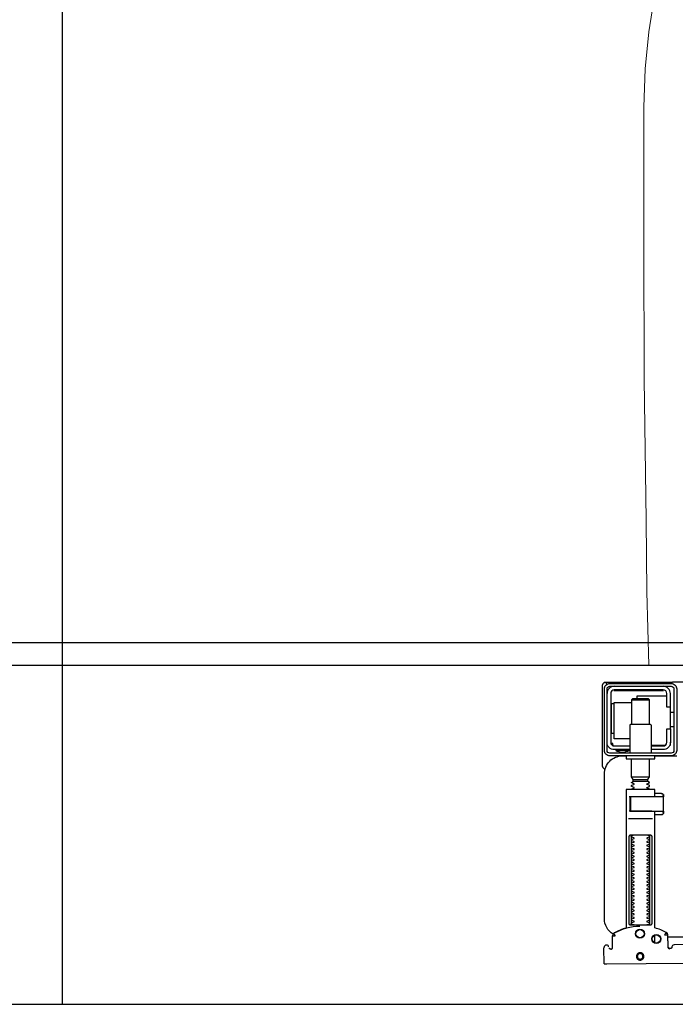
# Model space of a CAD drawing. Header units: millimetres. Extents: x 28600 to 181045, y -399112 to -163690.
# Tile 367 of 482: x 73320 to 73356, y -194640 to -194585. Entities that reach past the tile are written whole.
import ezdxf

# ---------------------------------------------------------------- set-up
doc = ezdxf.new("R2010")
doc.units = ezdxf.units.MM
doc.layers.get('0').update_dxf_attribs({"color": 8})
for name, color, linetype in [('!! 0_ Istn-sciany', 8, 'Continuous'), ('!! 2 ZABUDOWA GK-MDF', 8, 'Continuous'), ('!! 2_wypos-sanitarne', 8, 'Continuous')]:
    doc.layers.add(name, color=color, linetype=linetype)
doc.layers.add('!!_@ wypos sanit nd', color=8, linetype='Continuous', plot=False)

# ---------------------------------------------------------------- blocks, each defined once
blk = doc.blocks.new('A$Cff2eaf8b')
for points in [[(0.16424, 0.07378), (0.16327, 0.07377), (0.16304, 0.07374), (0.16282, 0.07366), (0.16262, 0.07353), (0.16265, 0.07357), (0.16258, 0.07337), (0.16257, 0.07317, -0.157432), (0.16238, 0.07258), (0.1621, 0.07218, -0.241147), (0.16129, 0.07175), (0.1115, 0.07128)], [(0.19647, 0.0744), (0.19626, 0.07438), (0.19604, 0.0743), (0.19585, 0.07417), (0.19566, 0.07396, 0.132231), (0.19551, 0.07346), (0.19546, 0.06691)], [(0.19768, 0.0731, 0.415336), (0.19869, 0.07211)], [(0.19885, 0.07212), (0.19898, 0.07212), (0.19912, 0.07213), (0.19927, 0.07216), (0.1994, 0.07222), (0.19953, 0.07229), (0.19965, 0.07238), (0.19975, 0.07248), (0.20007, 0.07294, 0.158481), (0.20025, 0.07353)], [(0.18031, 0.06175, 0.125713), (0.19466, 0.06556, 0.121439), (0.19519, 0.06605, -0.262119), (0.2, 0.0575), (0.2, -0.0225, -0.414214), (0.19, -0.0325), (0.18751, -0.0325, 0.405519), (0.188, -0.032), (0.188, -0.0313, 0.414214), (0.1875, -0.0308), (0.1725, -0.0308, 0.414214), (0.172, -0.0313), (0.172, -0.032, 0.405519), (0.17249, -0.0325, 0.001664), (0.15993, -0.0325)], [(0.172, -0.00986), (0.172, -0.01366, 0.414214), (0.1722, -0.01386), (0.18462, -0.01386), (0.1878, -0.01386, 0.414214), (0.188, -0.01366), (0.188, 0.06267), (0.18885, 0.06292), (0.18969, 0.06319), (0.19052, 0.0635), (0.19134, 0.06382), (0.19215, 0.06417), (0.19295, 0.06454), (0.19374, 0.06494), (0.19456, 0.06538), (0.19464, 0.06544), (0.19473, 0.0655), (0.19481, 0.06557), (0.19488, 0.06564), (0.19495, 0.06572), (0.19502, 0.06581)], [(0.17647, 0.01114, 0.182836), (0.17636, 0.01123), (0.17515, 0.01163, 0.050055), (0.175, 0.0119), (0.175, 0.01218, 0.050055), (0.17515, 0.01244), (0.17636, 0.01285, 0.719897), (0.17636, 0.01323), (0.17515, 0.01363, 0.050055), (0.175, 0.0139), (0.175, 0.01418, 0.050055), (0.17515, 0.01444), (0.17636, 0.01485, 0.719897), (0.17636, 0.01523), (0.17515, 0.01563, 0.050055), (0.175, 0.0159), (0.175, 0.01618, 0.050055), (0.17515, 0.01644), (0.17636, 0.01685, 0.719897), (0.17636, 0.01723), (0.17515, 0.01763, 0.050055), (0.175, 0.0179), (0.175, 0.01818, 0.050055), (0.17515, 0.01844), (0.17636, 0.01885, 0.719897), (0.17636, 0.01923), (0.17515, 0.01963, 0.050055), (0.175, 0.0199), (0.175, 0.02018, 0.050055), (0.17515, 0.02044), (0.17636, 0.02085, 0.719897), (0.17636, 0.02123), (0.17515, 0.02163, 0.050055), (0.175, 0.0219), (0.175, 0.02218, 0.050055), (0.17515, 0.02244), (0.17636, 0.02285, 0.719897), (0.17636, 0.02323), (0.17515, 0.02363, 0.050055), (0.175, 0.0239), (0.175, 0.02418, 0.050055), (0.17515, 0.02444), (0.17636, 0.02485, 0.719897), (0.17636, 0.02523), (0.17515, 0.02563, 0.050055), (0.175, 0.0259), (0.175, 0.02618, 0.050055), (0.17515, 0.02644), (0.17636, 0.02685, 0.719897), (0.17636, 0.02723), (0.17515, 0.02763, 0.050055), (0.175, 0.0279), (0.175, 0.02818, 0.050055), (0.17515, 0.02844), (0.17636, 0.02885, 0.719897), (0.17636, 0.02923), (0.17515, 0.02963, 0.050055), (0.175, 0.0299), (0.175, 0.03018, 0.050055), (0.17515, 0.03044), (0.17636, 0.03085, 0.719897), (0.17636, 0.03123), (0.17515, 0.03163, 0.050055), (0.175, 0.0319), (0.175, 0.03218, 0.050055), (0.17515, 0.03244), (0.17636, 0.03285, 0.719897), (0.17636, 0.03323), (0.17515, 0.03363, 0.050055), (0.175, 0.0339), (0.175, 0.03418, 0.050055), (0.17515, 0.03444), (0.17636, 0.03485, 0.719897), (0.17636, 0.03523), (0.17515, 0.03563, 0.050055), (0.175, 0.0359), (0.175, 0.03618, 0.050055), (0.17515, 0.03644), (0.17636, 0.03685, 0.719897), (0.17636, 0.03723), (0.17515, 0.03763, 0.050055), (0.175, 0.0379), (0.175, 0.03818, 0.050055), (0.17515, 0.03844), (0.17636, 0.03885, 0.719897), (0.17636, 0.03923), (0.17515, 0.03963, 0.050055), (0.175, 0.0399), (0.175, 0.04018, 0.050055), (0.17515, 0.04044), (0.17636, 0.04085, 0.719897), (0.17636, 0.04123), (0.17515, 0.04163, 0.050055), (0.175, 0.0419), (0.175, 0.04218, 0.050055), (0.17515, 0.04244), (0.17636, 0.04285, 0.719897), (0.17636, 0.04323), (0.17515, 0.04363, 0.050055), (0.175, 0.0439), (0.175, 0.04418, 0.050055), (0.17515, 0.04444), (0.17636, 0.04485, 0.719897), (0.17636, 0.04523), (0.17515, 0.04563, 0.050055), (0.175, 0.0459), (0.175, 0.04618, 0.050055), (0.17515, 0.04644), (0.17636, 0.04685, 0.719897), (0.17636, 0.04723), (0.17515, 0.04763, 0.050055), (0.175, 0.0479), (0.175, 0.04818, 0.050055), (0.17515, 0.04844), (0.17636, 0.04885, 0.719897), (0.17636, 0.04923), (0.17515, 0.04963, 0.050055), (0.175, 0.0499), (0.175, 0.05018, 0.050055), (0.17515, 0.05044), (0.17636, 0.05085, 0.719897), (0.17636, 0.05123), (0.17515, 0.05163, 0.050055), (0.175, 0.0519), (0.175, 0.05218, 0.050055), (0.17515, 0.05244), (0.17636, 0.05285, 0.719897), (0.17636, 0.05323), (0.17515, 0.05363, 0.050055), (0.175, 0.0539), (0.175, 0.05418, 0.050055), (0.17515, 0.05444), (0.17636, 0.05485, 0.719897), (0.17636, 0.05523), (0.17515, 0.05563, 0.050055), (0.175, 0.0559), (0.175, 0.05618, 0.050055), (0.17515, 0.05644), (0.17636, 0.05685, 0.719897), (0.17636, 0.05723), (0.17515, 0.05763, 0.050055), (0.175, 0.0579), (0.175, 0.05818, 0.050055), (0.17515, 0.05844), (0.17636, 0.05885, 0.719897), (0.17636, 0.05923), (0.17515, 0.05963, 0.050055), (0.175, 0.0599), (0.175, 0.06018, 0.050055), (0.17515, 0.06044), (0.17636, 0.06085, 0.474594), (0.17647, 0.06114)], [(0.18353, 0.06114, 0.474594), (0.18364, 0.06085), (0.18485, 0.06044, 0.050055), (0.185, 0.06018), (0.185, 0.0599, 0.050055), (0.18485, 0.05963), (0.18364, 0.05923, 0.719897), (0.18364, 0.05885), (0.18485, 0.05844, 0.050055), (0.185, 0.05818), (0.185, 0.0579, 0.050055), (0.18485, 0.05763), (0.18364, 0.05723, 0.719897), (0.18364, 0.05685), (0.18485, 0.05644, 0.050055), (0.185, 0.05618), (0.185, 0.0559, 0.050055), (0.18485, 0.05563), (0.18364, 0.05523, 0.719897), (0.18364, 0.05485), (0.18485, 0.05444, 0.050055), (0.185, 0.05418), (0.185, 0.0539, 0.050055), (0.18485, 0.05363), (0.18364, 0.05323, 0.719897), (0.18364, 0.05285), (0.18485, 0.05244, 0.050055), (0.185, 0.05218), (0.185, 0.0519, 0.050055), (0.18485, 0.05163), (0.18364, 0.05123, 0.719897), (0.18364, 0.05085), (0.18485, 0.05044, 0.050055), (0.185, 0.05018), (0.185, 0.0499, 0.050055), (0.18485, 0.04963), (0.18364, 0.04923, 0.719897), (0.18364, 0.04885), (0.18485, 0.04844, 0.050055), (0.185, 0.04818), (0.185, 0.0479, 0.050055), (0.18485, 0.04763), (0.18364, 0.04723, 0.719897), (0.18364, 0.04685), (0.18485, 0.04644, 0.050055), (0.185, 0.04618), (0.185, 0.0459, 0.050055), (0.18485, 0.04563), (0.18364, 0.04523, 0.719897), (0.18364, 0.04485), (0.18485, 0.04444, 0.050055), (0.185, 0.04418), (0.185, 0.0439, 0.050055), (0.18485, 0.04363), (0.18364, 0.04323, 0.719897), (0.18364, 0.04285), (0.18485, 0.04244, 0.050055), (0.185, 0.04218), (0.185, 0.0419, 0.050055), (0.18485, 0.04163), (0.18364, 0.04123, 0.719897), (0.18364, 0.04085), (0.18485, 0.04044, 0.050055), (0.185, 0.04018), (0.185, 0.0399, 0.050055), (0.18485, 0.03963), (0.18364, 0.03923, 0.719897), (0.18364, 0.03885), (0.18485, 0.03844, 0.050055), (0.185, 0.03818), (0.185, 0.0379, 0.050055), (0.18485, 0.03763), (0.18364, 0.03723, 0.719897), (0.18364, 0.03685), (0.18485, 0.03644, 0.050055), (0.185, 0.03618), (0.185, 0.0359, 0.050055), (0.18485, 0.03563), (0.18364, 0.03523, 0.719897), (0.18364, 0.03485), (0.18485, 0.03444, 0.050055), (0.185, 0.03418), (0.185, 0.0339, 0.050055), (0.18485, 0.03363), (0.18364, 0.03323, 0.719897), (0.18364, 0.03285), (0.18485, 0.03244, 0.050055), (0.185, 0.03218), (0.185, 0.0319, 0.050055), (0.18485, 0.03163), (0.18364, 0.03123, 0.719897), (0.18364, 0.03085), (0.18485, 0.03044, 0.050055), (0.185, 0.03018), (0.185, 0.0299, 0.050055), (0.18485, 0.02963), (0.18364, 0.02923, 0.719897), (0.18364, 0.02885), (0.18485, 0.02844, 0.050055), (0.185, 0.02818), (0.185, 0.0279, 0.050055), (0.18485, 0.02763), (0.18364, 0.02723, 0.719897), (0.18364, 0.02685), (0.18485, 0.02644, 0.050055), (0.185, 0.02618), (0.185, 0.0259, 0.050055), (0.18485, 0.02563), (0.18364, 0.02523, 0.719897), (0.18364, 0.02485), (0.18485, 0.02444, 0.050055), (0.185, 0.02418), (0.185, 0.0239, 0.050055), (0.18485, 0.02363), (0.18364, 0.02323, 0.719897), (0.18364, 0.02285), (0.18485, 0.02244, 0.050055), (0.185, 0.02218), (0.185, 0.0219, 0.050055), (0.18485, 0.02163), (0.18364, 0.02123, 0.719897), (0.18364, 0.02085), (0.18485, 0.02044, 0.050055), (0.185, 0.02018), (0.185, 0.0199, 0.050055), (0.18485, 0.01963), (0.18364, 0.01923, 0.719897), (0.18364, 0.01885), (0.18485, 0.01844, 0.050055), (0.185, 0.01818), (0.185, 0.0179, 0.050055), (0.18485, 0.01763), (0.18364, 0.01723, 0.719897), (0.18364, 0.01685), (0.18485, 0.01644, 0.050055), (0.185, 0.01618), (0.185, 0.0159, 0.050055), (0.18485, 0.01563), (0.18364, 0.01523, 0.719897), (0.18364, 0.01485), (0.18485, 0.01444, 0.050055), (0.185, 0.01418), (0.185, 0.0139, 0.050055), (0.18485, 0.01363), (0.18364, 0.01323, 0.719897), (0.18364, 0.01285), (0.18485, 0.01244, 0.050055), (0.185, 0.01218), (0.185, 0.0119, 0.050055), (0.18485, 0.01163), (0.18364, 0.01123, 0.182836), (0.18353, 0.01114)], [(0.18575, -0.00966), (0.18575, -0.00207), (0.18572, -0.00196), (0.18564, -0.00189), (0.18554, -0.00186), (0.18565, -0.00188), (0.18573, -0.00194), (0.18577, -0.00204), (0.18577, -0.00966), (0.18574, -0.00977), (0.18566, -0.00984), (0.18547, -0.00986), (0.18558, -0.00981), (0.18563, -0.00966), (0.18563, -0.00206), (0.18557, -0.00191), (0.18547, -0.00186), (0.16743, -0.00186, 0.414214), (0.16723, -0.00206), (0.16723, -0.00966, 0.414214), (0.16743, -0.00986), (0.18547, -0.00986)], [(0.18555, -0.00986, 0.414213), (0.18575, -0.00966), (0.18575, -0.00207), (0.18575, -0.00966), (0.18572, -0.00977), (0.18564, -0.00984), (0.18554, -0.00986)], [(0.175, -0.01382), (0.175, -0.01406, -0.050055), (0.17515, -0.01432), (0.17636, -0.01473, -0.719897), (0.17636, -0.01511), (0.17515, -0.01552, -0.050055), (0.175, -0.01578), (0.175, -0.01606, -0.050055), (0.17515, -0.01632), (0.17636, -0.01673, -0.719897), (0.17636, -0.01711), (0.17515, -0.01752, -0.050055), (0.175, -0.01778), (0.1759, -0.0183), (0.1759, -0.01936), (0.175, -0.02092), (0.175, -0.0308)], [(0.185, -0.01382), (0.185, -0.01406, 0.050055), (0.18485, -0.01432), (0.18364, -0.01473, 0.719897), (0.18364, -0.01511), (0.18485, -0.01552, 0.050055), (0.185, -0.01578), (0.185, -0.01606, 0.050055), (0.18485, -0.01632), (0.18364, -0.01673, 0.719897), (0.18364, -0.01711), (0.18485, -0.01752, 0.050055), (0.185, -0.01778), (0.1841, -0.0183), (0.1841, -0.01936), (0.185, -0.02092), (0.185, -0.0308)], [(0.2001, -0.02534, 0.126559), (0.19961, -0.02525)], [(0.20099, -0.02671, 0.198909), (0.20055, -0.02564, 0.091301), (0.2001, -0.02534)], [(0.16379, -0.0385), (0.1635, -0.0385), (0.1635, -0.04, -0.414214), (0.1675, -0.036), (0.174, -0.036)], [(0.174, -0.038), (0.1675, -0.038, 0.414214), (0.1655, -0.04), (0.1655, -0.0475), (0.1635, -0.0475), (0.1635, -0.067, 0.414214), (0.1675, -0.071)], [(0.1635, -0.0595), (0.1655, -0.0595), (0.1655, -0.067, 0.414214), (0.1675, -0.069), (0.1945, -0.069, 0.414214), (0.1965, -0.067), (0.1965, -0.04, 0.414214), (0.1945, -0.038), (0.186, -0.038)], [(0.174, -0.034), (0.174, -0.0493, 0.414214), (0.1745, -0.0498), (0.1855, -0.0498, 0.414214), (0.186, -0.0493), (0.186, -0.034)], [(0.19375, -0.03562, 0.119096), (0.19, -0.03454, 0.119096), (0.18625, -0.03562)], [(0.19375, -0.036), (0.19375, -0.03562), (0.18625, -0.03562), (0.18625, -0.036), (0.1945, -0.036, -0.414214), (0.1985, -0.04)], [(0.1945, -0.04497), (0.19515, -0.04496), (0.19542, -0.04496), (0.1956, -0.04496), (0.19566, -0.04496, 0.116465), (0.19589, -0.0449), (0.196, -0.04485), (0.196, -0.06155), (0.19589, -0.0615, 0.116465), (0.19566, -0.06144), (0.19542, -0.06144), (0.19515, -0.06144), (0.1945, -0.06143)], [(0.1945, -0.071, 0.414214), (0.1985, -0.067)], [(0.11124, -0.0725), (0.11142, -0.07274), (0.11165, -0.07293), (0.11192, -0.07308), (0.1122, -0.07317), (0.1125, -0.0732), (0.1623, -0.0732, 0.326231), (0.16325, -0.0725)], [(0.1987, -0.07216, 0.000114), (0.1987, -0.07216, 0.517015), (0.20003, -0.07309), (0.19993, -0.07313), (0.19983, -0.07315), (0.19971, -0.07318), (0.19958, -0.07319), (0.19948, -0.07319), (0.19903, -0.07319), (0.19841, -0.07319), (0.19771, -0.07319), (0.16427, -0.07319), (0.16392, -0.07319), (0.16356, -0.07319), (0.16323, -0.07319), (0.16293, -0.07319), (0.16269, -0.07319), (0.16249, -0.07319), (0.16236, -0.07319)], [(0.2001, -0.07306, 0.091301), (0.20055, -0.07276, 0.198909), (0.20099, -0.0717)]]:
    blk.add_lwpolyline(points, format="xyb")
for points in [[(0.19864, 0.08252), (0.11173, 0.08169)], [(0.20013, 0.08252), (0.20025, 0.07353)], [(0.16386, 0.07389), (0.16409, 0.07384), (0.16425, 0.07378), (0.1644, 0.07368), (0.16452, 0.07356), (0.16463, 0.07342), (0.16471, 0.07326), (0.16476, 0.07309), (0.16478, 0.07292), (0.16496, 0.06636), (0.16497, 0.06624), (0.16498, 0.06614), (0.165, 0.06604), (0.16503, 0.06594), (0.16507, 0.06584), (0.16511, 0.06575), (0.16516, 0.06566), (0.16521, 0.06557), (0.16527, 0.06549), (0.16534, 0.0654), (0.16542, 0.06533), (0.1655, 0.06526), (0.16558, 0.06519), (0.16567, 0.06513), (0.16576, 0.06508), (0.16651, 0.0647), (0.16726, 0.06433), (0.16803, 0.06399), (0.16881, 0.06367), (0.1696, 0.06337), (0.17039, 0.06309), (0.17119, 0.06284), (0.172, 0.0626), (0.172, -0.00186)], [(0.1651, 0.06653), (0.16492, 0.07312), (0.1649, 0.07329), (0.16485, 0.07345), (0.16478, 0.07361), (0.16467, 0.07374), (0.16455, 0.07386), (0.16441, 0.07396), (0.16425, 0.07403), (0.16409, 0.07408), (0.16391, 0.07409)], [(0.172, 0.07087), (0.172, 0.06656)], [(0.19757, 0.07355), (0.19749, 0.07368), (0.19738, 0.0738), (0.19726, 0.0739), (0.19713, 0.07399), (0.19698, 0.07405), (0.19683, 0.07408), (0.19667, 0.07409), (0.19577, 0.07408)], [(0.16493, 0.0675), (-0.16477, 0.0675)], [(0.17483, 0.06014), (0.17483, 0.01214)], [(0.18523, 0.01214), (0.18523, 0.06014)], [(0.16811, -0.00015), (0.16776, -0.00056), (0.16776, -0.00022), (0.16779, -0.00011), (0.16786, -0.00004), (0.16797, 0), (0.1681, 0.00001), (0.16822, 0.00001), (0.16841, 0.00003), (0.16887, 0.00014), (0.172, 0.00014)], [(0.16848, 0.00006), (0.16856, 0.00012), (0.16876, 0.00014)], [(0.18662, 0.00214), (0.17345, 0.00214)], [(0.16732, -0.0019), (0.16732, -0.00074), (0.16736, -0.00062), (0.16746, -0.00054), (0.16767, -0.00049)], [(0.16751, -0.00165), (0.16754, -0.00139), (0.16766, -0.00086)], [(0.17371, -0.00186), (0.18481, -0.00186), (0.18637, -0.00186)], [(0.16767, -0.01124), (0.16755, -0.01122), (0.16746, -0.01119), (0.16737, -0.01112), (0.16732, -0.01098), (0.16732, -0.00983)], [(0.16766, -0.01087), (0.16754, -0.01033), (0.16751, -0.01008)], [(0.18558, -0.00986), (0.18637, -0.00986)], [(0.172, -0.01186), (0.16887, -0.01186), (0.16841, -0.01176), (0.16831, -0.01174), (0.16819, -0.01174), (0.16806, -0.01173), (0.16794, -0.01172), (0.16783, -0.01166), (0.16776, -0.01151), (0.16776, -0.01117), (0.16811, -0.01157)], [(0.16876, -0.01186), (0.16866, -0.01186), (0.16848, -0.01178)], [(0.185, -0.02092), (0.175, -0.02092)], [(0.1759, -0.0183), (0.1841, -0.0183)], [(0.1841, -0.01936), (0.1759, -0.01936)], [(0.19962, -0.02522), (0.19976, -0.02523), (0.19987, -0.02526), (0.20001, -0.0253)], [(0.20099, -0.02671), (0.20099, -0.0717)], [(0.167, -0.03806), (0.16693, -0.03815), (0.16687, -0.03825), (0.16681, -0.03837), (0.16675, -0.0385)], [(0.19499, -0.03806), (0.19506, -0.03814), (0.19512, -0.03823), (0.19517, -0.03833), (0.19521, -0.03842), (0.19525, -0.03853), (0.19528, -0.03863), (0.19531, -0.03874), (0.19533, -0.03885), (0.19535, -0.03896), (0.19537, -0.03907), (0.19538, -0.03917), (0.19539, -0.03927), (0.19537, -0.03937), (0.19547, -0.0394), (0.19557, -0.0394), (0.19567, -0.0394), (0.19578, -0.0394), (0.19589, -0.0394), (0.19612, -0.0394), (0.19616, -0.0393), (0.19615, -0.03919), (0.19613, -0.03907), (0.19609, -0.03894), (0.19605, -0.03882), (0.19594, -0.03861)], [(0.1635, -0.0475), (0.1635, -0.04)], [(0.174, -0.0385), (0.16618, -0.0385)], [(0.186, -0.042), (0.1945, -0.042), (0.1945, -0.062), (0.185, -0.062)], [(0.1615, -0.0485), (0.1635, -0.0485)], [(0.19591, -0.04489), (0.19602, -0.04489), (0.19615, -0.04489), (0.19632, -0.04489), (0.1965, -0.04489)], [(0.175, -0.0498), (0.175, -0.06346), (0.1755, -0.06396), (0.1845, -0.06396), (0.185, -0.06346), (0.185, -0.0498)], [(0.1615, -0.0565), (0.1635, -0.0565)], [(0.1655, -0.0655), (0.182, -0.0655), (0.182, -0.06396)], [(0.185, -0.06346), (0.175, -0.06346)], [(0.1965, -0.06151), (0.19632, -0.06151), (0.19615, -0.06151), (0.19602, -0.06151), (0.19591, -0.06151)], [(0.16721, -0.0685), (0.19466, -0.0685), (0.19478, -0.0685)], [(0.17, -0.069), (0.17, -0.0685)], [(0.174, -0.069), (0.174, -0.0685)]]:
    blk.add_lwpolyline(points)
for points in [[(0.18024, 0.0763), (0.18044, 0.07631), (0.18064, 0.07634), (0.18083, 0.07639), (0.18102, 0.07646), (0.1812, 0.07655), (0.18138, 0.07665), (0.18154, 0.07677), (0.18168, 0.07691), (0.18182, 0.07706), (0.18193, 0.07722), (0.18204, 0.0774), (0.18212, 0.07758), (0.18219, 0.07777), (0.18223, 0.07796), (0.18226, 0.07816), (0.18227, 0.07836), (0.18226, 0.07857), (0.18223, 0.07876), (0.18217, 0.07896), (0.18211, 0.07915), (0.18202, 0.07933), (0.18191, 0.0795), (0.18179, 0.07966), (0.18165, 0.07981), (0.1815, 0.07994), (0.18134, 0.08006), (0.18117, 0.08016), (0.18099, 0.08024), (0.1808, 0.08031), (0.1806, 0.08036), (0.1804, 0.08038), (0.1802, 0.08039), (0.18, 0.08038), (0.1798, 0.08035), (0.17961, 0.0803), (0.17942, 0.08023), (0.17924, 0.08014), (0.17907, 0.08004), (0.17891, 0.07992), (0.17876, 0.07978), (0.17863, 0.07963), (0.17851, 0.07947), (0.17841, 0.07929), (0.17832, 0.07911), (0.17826, 0.07892), (0.17821, 0.07872), (0.17818, 0.07853), (0.17817, 0.07832), (0.17819, 0.07812), (0.17822, 0.07793), (0.17827, 0.07773), (0.17834, 0.07754), (0.17842, 0.07736), (0.17853, 0.07719), (0.17865, 0.07703), (0.17879, 0.07688), (0.17894, 0.07675), (0.1791, 0.07663), (0.17927, 0.07653), (0.17946, 0.07645), (0.17965, 0.07638), (0.17984, 0.07633), (0.18004, 0.07631)], [(0.18023, 0.07679), (0.18038, 0.0768), (0.18053, 0.07682), (0.18068, 0.07686), (0.18082, 0.07691), (0.18096, 0.07698), (0.18109, 0.07706), (0.18121, 0.07715), (0.18132, 0.07725), (0.18143, 0.07737), (0.18151, 0.07749), (0.18159, 0.07762), (0.18166, 0.07776), (0.18171, 0.0779), (0.18174, 0.07805), (0.18176, 0.0782), (0.18177, 0.07835), (0.18176, 0.0785), (0.18174, 0.07866), (0.1817, 0.0788), (0.18164, 0.07895), (0.18158, 0.07908), (0.1815, 0.07921), (0.18141, 0.07933), (0.1813, 0.07944), (0.18119, 0.07955), (0.18107, 0.07964), (0.18093, 0.07971), (0.1808, 0.07978), (0.18065, 0.07983), (0.18051, 0.07986), (0.18036, 0.07988), (0.1802, 0.07989), (0.18005, 0.07988), (0.1799, 0.07986), (0.17975, 0.07982), (0.17961, 0.07976), (0.17947, 0.0797), (0.17935, 0.07962), (0.17922, 0.07953), (0.17911, 0.07942), (0.17901, 0.07931), (0.17892, 0.07919), (0.17884, 0.07906), (0.17878, 0.07892), (0.17873, 0.07877), (0.1787, 0.07863), (0.17867, 0.07848), (0.17867, 0.07832), (0.17868, 0.07817), (0.1787, 0.07802), (0.17874, 0.07787), (0.17879, 0.07773), (0.17886, 0.07759), (0.17894, 0.07746), (0.17903, 0.07734), (0.17913, 0.07723), (0.17925, 0.07713), (0.17937, 0.07704), (0.1795, 0.07696), (0.17964, 0.0769), (0.17978, 0.07685), (0.17993, 0.07682), (0.18008, 0.07679)], [(0.16587, 0.06536), (0.16582, 0.06538), (0.16577, 0.06542), (0.16573, 0.06545), (0.16568, 0.06549), (0.16563, 0.06553), (0.16558, 0.06558), (0.16553, 0.06563), (0.16548, 0.06568), (0.16544, 0.06573), (0.1654, 0.06579), (0.16536, 0.06585), (0.16532, 0.06591), (0.16529, 0.06597), (0.16526, 0.06603), (0.16523, 0.0661), (0.16521, 0.06616), (0.16519, 0.06623), (0.16517, 0.06629), (0.16515, 0.06636), (0.16514, 0.06642), (0.16514, 0.06648), (0.16513, 0.06654), (0.16513, 0.06659), (0.16518, 0.06661), (0.16643, 0.06666), (0.16648, 0.06666), (0.16654, 0.06666), (0.16659, 0.06668), (0.16664, 0.06665), (0.16661, 0.06661), (0.16658, 0.06656), (0.16655, 0.06651), (0.16652, 0.06645), (0.16594, 0.06536)], [(0.18533, 0.06114), (0.18541, 0.06113), (0.1855, 0.06112), (0.18559, 0.06111), (0.18567, 0.06108), (0.18575, 0.06105), (0.18583, 0.06101), (0.18591, 0.06096), (0.18597, 0.0609), (0.18604, 0.06084), (0.18609, 0.06076), (0.18615, 0.06068), (0.18619, 0.06058), (0.18623, 0.06048), (0.18625, 0.06037), (0.18627, 0.06025), (0.18628, 0.06014), (0.18628, 0.01214), (0.18627, 0.01202), (0.18625, 0.01191), (0.18623, 0.0118), (0.18619, 0.01169), (0.18615, 0.0116), (0.18609, 0.01151), (0.18604, 0.01144), (0.18597, 0.01137), (0.18591, 0.01131), (0.18583, 0.01126), (0.18575, 0.01122), (0.18567, 0.01119), (0.18559, 0.01117), (0.1855, 0.01115), (0.18541, 0.01114), (0.18533, 0.01114), (0.17475, 0.01114), (0.17466, 0.01114), (0.17457, 0.01115), (0.17449, 0.01117), (0.1744, 0.01119), (0.17432, 0.01122), (0.17424, 0.01126), (0.17416, 0.01131), (0.17409, 0.01137), (0.17403, 0.01144), (0.17397, 0.01151), (0.17392, 0.0116), (0.17387, 0.01169), (0.17384, 0.0118), (0.17381, 0.01191), (0.17379, 0.01202), (0.17379, 0.01214), (0.17379, 0.06014), (0.17379, 0.06025), (0.17381, 0.06037), (0.17384, 0.06048), (0.17387, 0.06058), (0.17392, 0.06068), (0.17397, 0.06076), (0.17403, 0.06084), (0.17409, 0.0609), (0.17416, 0.06096), (0.17424, 0.06101), (0.17432, 0.06105), (0.1744, 0.06108), (0.17449, 0.06111), (0.17457, 0.06112), (0.17466, 0.06113), (0.17475, 0.06114)]]:
    blk.add_lwpolyline(points, close=True)
for points in [[(0.19546, 0.0669), (0.19546, 0.0669), (0.19546, 0.0669), (0.19546, 0.06691), (0.19546, 0.06691), (0.19546, 0.06691), (0.19546, 0.06691), (0.19546, 0.06691), (0.19546, 0.06691), (0.19546, 0.06691), (0.19546, 0.06691), (0.19546, 0.06691), (0.19546, 0.06691), (0.19546, 0.06691), (0.19546, 0.06691), (0.19546, 0.06691), (0.19546, 0.06691), (0.19546, 0.06691), (0.19546, 0.06691), (0.19546, 0.06691), (0.19546, 0.0669), (0.19546, 0.0669), (0.19546, 0.0669), (0.19546, 0.0669), (0.19546, 0.0669), (0.19546, 0.0669), (0.19546, 0.0669), (0.19546, 0.0669), (0.19546, 0.0669), (0.19546, 0.0669), (0.19546, 0.0669), (0.19546, 0.0669), (0.19546, 0.0669), (0.19546, 0.0669), (0.19546, 0.0669), (0.19546, 0.0669), (0.19545, 0.0669), (0.19545, 0.06691), (0.19545, 0.06691), (0.19545, 0.06691), (0.19545, 0.06691), (0.19545, 0.06691), (0.19545, 0.06691), (0.19545, 0.06691), (0.19545, 0.06691), (0.19544, 0.06691), (0.19544, 0.06691), (0.19544, 0.0669), (0.19544, 0.0669), (0.19544, 0.0669), (0.19543, 0.0669), (0.19543, 0.0669), (0.19543, 0.0669), (0.19543, 0.0669), (0.19543, 0.0669), (0.19543, 0.0669), (0.19543, 0.0669), (0.19542, 0.0669), (0.19542, 0.0669), (0.19542, 0.0669), (0.19542, 0.0669), (0.19542, 0.0669), (0.19541, 0.0669), (0.19541, 0.0669), (0.19541, 0.0669), (0.19541, 0.0669), (0.19541, 0.0669), (0.1954, 0.0669), (0.1954, 0.0669), (0.1954, 0.0669), (0.19539, 0.0669), (0.19539, 0.0669), (0.19539, 0.0669), (0.19537, 0.06691), (0.19537, 0.06691), (0.19537, 0.06691), (0.19536, 0.06691), (0.19536, 0.06691), (0.19535, 0.06691), (0.19535, 0.06691), (0.19534, 0.06691), (0.19534, 0.06691), (0.19533, 0.06691), (0.19533, 0.06691), (0.19532, 0.06691), (0.19532, 0.06691), (0.19531, 0.06691), (0.19531, 0.06691), (0.1953, 0.06691), (0.19529, 0.06691), (0.19529, 0.06691), (0.19528, 0.06691), (0.19527, 0.06691), (0.19527, 0.06691), (0.19526, 0.06691), (0.19525, 0.06691), (0.19524, 0.06691), (0.19523, 0.06691), (0.19523, 0.06691), (0.19522, 0.06691), (0.19521, 0.06691), (0.1952, 0.06691), (0.19519, 0.06691), (0.19518, 0.06691), (0.19517, 0.06691), (0.19516, 0.06691), (0.19515, 0.06691), (0.19514, 0.06691), (0.19513, 0.06691), (0.19512, 0.06691), (0.19511, 0.06691), (0.1951, 0.06691), (0.19509, 0.06691), (0.19508, 0.06691), (0.19507, 0.06691), (0.19506, 0.06691), (0.19505, 0.06691), (0.19504, 0.06691), (0.19503, 0.06691), (0.19502, 0.06691), (0.19501, 0.06691), (0.19499, 0.06691), (0.19498, 0.06691), (0.19497, 0.06691), (0.19496, 0.06691), (0.19495, 0.06691), (0.19494, 0.06692), (0.19492, 0.06692), (0.19491, 0.06692), (0.1949, 0.06692), (0.19489, 0.06692), (0.19487, 0.06692), (0.19486, 0.06692), (0.19485, 0.06692), (0.19484, 0.06692), (0.19482, 0.06692), (0.19481, 0.06692), (0.19469, 0.06692), (0.19464, 0.06692), (0.19459, 0.06692), (0.19456, 0.06692), (0.19453, 0.06692), (0.19451, 0.06692), (0.19448, 0.06692), (0.19445, 0.06692), (0.19443, 0.06692), (0.1944, 0.06692), (0.19438, 0.06692), (0.19435, 0.06692), (0.19433, 0.06692), (0.1943, 0.06692), (0.19428, 0.06692), (0.19427, 0.06692), (0.19425, 0.06692), (0.19423, 0.06692), (0.19422, 0.06692), (0.19421, 0.06692), (0.19419, 0.06692), (0.19418, 0.06692), (0.19418, 0.06692), (0.19417, 0.06692), (0.19416, 0.06692), (0.19416, 0.06692), (0.19415, 0.06692), (0.19415, 0.06693), (0.19414, 0.06693), (0.19414, 0.06693), (0.19413, 0.06693), (0.19413, 0.06693), (0.19412, 0.06693), (0.19412, 0.06693), (0.19411, 0.06693), (0.19411, 0.06693), (0.19411, 0.06692), (0.1941, 0.06692), (0.1941, 0.06692), (0.1941, 0.06692), (0.19409, 0.06692), (0.19409, 0.06692), (0.19409, 0.06692), (0.19408, 0.06692), (0.19408, 0.06692), (0.19408, 0.06692), (0.19407, 0.06692), (0.19407, 0.06692), (0.19406, 0.06692), (0.19406, 0.06692), (0.19406, 0.06692), (0.19406, 0.06692), (0.19405, 0.06692), (0.19405, 0.06692), (0.19405, 0.06692), (0.19405, 0.06692), (0.19404, 0.06693), (0.19404, 0.06693), (0.19404, 0.06693), (0.19403, 0.06693), (0.19403, 0.06693), (0.19402, 0.06693), (0.19402, 0.06694), (0.19402, 0.06694), (0.19401, 0.06694), (0.19401, 0.06694), (0.19401, 0.06694), (0.194, 0.06694), (0.194, 0.06694), (0.194, 0.06694), (0.194, 0.06694), (0.194, 0.06694), (0.194, 0.06694), (0.19399, 0.06694), (0.19399, 0.06694), (0.19399, 0.06694), (0.19399, 0.06694), (0.19399, 0.06694), (0.19399, 0.06694), (0.19399, 0.06694), (0.19398, 0.06694), (0.19398, 0.06694), (0.19398, 0.06694), (0.19398, 0.06693), (0.19398, 0.06693), (0.19397, 0.06693), (0.19397, 0.06693), (0.19397, 0.06693), (0.19397, 0.06693), (0.19397, 0.06692), (0.19397, 0.06692), (0.19397, 0.06692), (0.19397, 0.06692), (0.19397, 0.06692), (0.19397, 0.06691), (0.19397, 0.06691), (0.19397, 0.06691), (0.19397, 0.06691), (0.19397, 0.0669), (0.19397, 0.0669), (0.19397, 0.0669), (0.19397, 0.0669), (0.19397, 0.0669), (0.19397, 0.06689), (0.19397, 0.06689), (0.19397, 0.06689), (0.19397, 0.06689), (0.19397, 0.06689), (0.19397, 0.06688), (0.19397, 0.06688), (0.19398, 0.06688), (0.19398, 0.06688), (0.19398, 0.06688), (0.19398, 0.06687), (0.19399, 0.06687), (0.19399, 0.06687), (0.19399, 0.06687), (0.194, 0.06686), (0.194, 0.06686), (0.19401, 0.06685), (0.19401, 0.06685), (0.19401, 0.06685), (0.19402, 0.06684), (0.19402, 0.06684), (0.19402, 0.06684), (0.19402, 0.06683), (0.19403, 0.06683), (0.19403, 0.06683), (0.19403, 0.06682), (0.19403, 0.06682), (0.19403, 0.06682), (0.19403, 0.06681), (0.19403, 0.06681), (0.19404, 0.06681), (0.19404, 0.06681), (0.19404, 0.0668), (0.19404, 0.0668), (0.19404, 0.0668), (0.19404, 0.06679), (0.19405, 0.06679), (0.19405, 0.06679), (0.19405, 0.06678), (0.19405, 0.06678), (0.19405, 0.06677), (0.19406, 0.06677), (0.19406, 0.06677), (0.19406, 0.06676), (0.19406, 0.06676), (0.19407, 0.06675), (0.19407, 0.06675), (0.19407, 0.06674), (0.19408, 0.06673), (0.19408, 0.06672), (0.19409, 0.06671), (0.1941, 0.0667), (0.1941, 0.06669), (0.19411, 0.06668), (0.19412, 0.06666), (0.19414, 0.06663), (0.19416, 0.06659), (0.19418, 0.06655), (0.19419, 0.06653), (0.1942, 0.06652), (0.19421, 0.0665), (0.19422, 0.06648), (0.19423, 0.06646), (0.19433, 0.06627), (0.19434, 0.06626), (0.19435, 0.06624), (0.19436, 0.06622), (0.19437, 0.06621), (0.19438, 0.06619), (0.19439, 0.06618), (0.1944, 0.06616), (0.1944, 0.06614), (0.19441, 0.06613), (0.19442, 0.06611), (0.19443, 0.0661), (0.19444, 0.06608), (0.19445, 0.06607), (0.19445, 0.06605), (0.19446, 0.06604), (0.19447, 0.06603), (0.19448, 0.06601), (0.19448, 0.066), (0.19449, 0.06598), (0.1945, 0.06597), (0.19451, 0.06596), (0.19451, 0.06595), (0.19452, 0.06593), (0.19453, 0.06592), (0.19453, 0.06591), (0.19454, 0.0659), (0.19455, 0.06588), (0.19455, 0.06587), (0.19456, 0.06586), (0.19457, 0.06585), (0.19457, 0.06584), (0.19458, 0.06583), (0.19458, 0.06582), (0.19459, 0.06581), (0.19459, 0.0658), (0.1946, 0.06579), (0.1946, 0.06578), (0.19461, 0.06577), (0.19461, 0.06576), (0.19462, 0.06575), (0.19462, 0.06574), (0.19463, 0.06573), (0.19463, 0.06572), (0.19464, 0.06572), (0.19464, 0.06571), (0.19464, 0.0657), (0.19465, 0.06569), (0.19465, 0.06569), (0.19466, 0.06568), (0.19466, 0.06567), (0.19466, 0.06567), (0.19467, 0.06566), (0.19467, 0.06566), (0.19467, 0.06565), (0.19467, 0.06565), (0.19468, 0.06564), (0.19468, 0.06564), (0.19468, 0.06564), (0.19468, 0.06563), (0.19468, 0.06563), (0.19468, 0.06563), (0.19468, 0.06563), (0.19468, 0.06563), (0.19468, 0.06562), (0.19469, 0.06562), (0.19469, 0.06562), (0.19469, 0.06562), (0.19469, 0.06562), (0.19469, 0.06562), (0.19469, 0.06562), (0.19469, 0.06561), (0.19469, 0.06561), (0.19469, 0.06561), (0.19469, 0.06561), (0.19469, 0.06561), (0.19469, 0.06561), (0.19469, 0.06561), (0.19469, 0.06561), (0.19469, 0.06561), (0.19469, 0.06561), (0.19469, 0.06561), (0.19469, 0.06561), (0.19469, 0.06561), (0.19469, 0.06561), (0.19469, 0.06561), (0.19469, 0.06561), (0.19469, 0.0656), (0.19469, 0.0656), (0.19469, 0.0656), (0.19469, 0.0656), (0.19469, 0.0656), (0.19469, 0.0656), (0.19468, 0.0656), (0.19468, 0.0656), (0.19468, 0.0656), (0.19468, 0.0656), (0.19468, 0.0656), (0.19468, 0.0656), (0.19468, 0.0656), (0.19469, 0.0656), (0.19469, 0.0656), (0.19469, 0.0656), (0.19469, 0.0656), (0.19469, 0.0656), (0.19469, 0.0656), (0.19469, 0.0656), (0.19469, 0.0656), (0.19469, 0.0656), (0.19469, 0.0656), (0.19469, 0.0656), (0.19469, 0.0656, 0.269557)], [(0.16, -0.0695), (0.16, -0.0355, -0.414214), (0.163, -0.0325), (0.197, -0.0325, -0.414214), (0.2, -0.0355), (0.2, -0.0695, -0.414214), (0.197, -0.0725), (0.163, -0.0725, -0.414214)], [(0.1985, -0.0355), (0.1985, -0.0695, -0.414214), (0.197, -0.071), (0.163, -0.071, -0.414214), (0.1615, -0.0695), (0.1615, -0.0355, -0.414214), (0.163, -0.034), (0.197, -0.034, -0.414214)]]:
    blk.add_lwpolyline(points, format="xyb", close=True)
for centre, radius in [((0.17128, 0.06872), 0.00247), ((0.17128, 0.06871), 0.00227), ((0.18031, 0.0658), 0.00247), ((0.18031, 0.0658), 0.00227)]:
    blk.add_circle(centre, radius)
for centre, major_axis, ratio, start_param, end_param in [((0.19863, 0.08251), (0.0015, 0.00001), 0.008666, 0.000034, 1.564556), ((0.16326, 0.07477), (0.00001, -0.001), 0.006244, 0, 0.008667), ((0.19846, 0.074), (-0.000892, -0.000453), 0.001081, 6.273741, 6.283185), ((0.19868, 0.07311), (-0.001, -0.00001), 0.00236, 6.276941, 6.283185), ((0.19849, 0.07212), (0.000501, 0.000005), 0.008666, 5.12776, 5.491123), ((0.19868, 0.07311), (0.000013, -0.001), 0.403131, 6.273715, 6.283185), ((0.19883, 0.07312), (0.000018, -0.001), 0.702652, 6.271005, 6.283185), ((0.19875, 0.07351), (0.0015, 0.00002), 0.011557, 6.27692, 6.283202), ((0.17484, 0.06014), (0, 0.001), 0.006244, 0, 1.570796), ((0.18031, 0.06225), (0.000005, -0.0005), 0.006244, 0, 0.008667), ((0.18524, 0.06014), (0, -0.001), 0.006244, 3.141593, 4.712389), ((0.17484, 0.01214), (0, -0.001), 0.006244, 4.712389, 6.283185), ((0.18524, 0.01214), (0, -0.001), 0.006244, 4.712389, 6.283185), ((0.16768, -0.00069), (-0.000013, 0.0002), 0.199357, 6.276703, 6.276744), ((0.16768, -0.01104), (-0.000013, -0.0002), 0.199357, 0.006339, 0.00638)]:
    blk.add_ellipse(centre, major_axis=major_axis, ratio=ratio, start_param=start_param, end_param=end_param)
blk = doc.blocks.new('A$C6ce7c513')
at = {"lineweight": 0}
for points in [[(0.17227, -0.37043), (0.17548, -0.3507), (0.17745, -0.33023), (0.17819, -0.30902), (0.17819, -0.23404), (0.17794, -0.15833), (0.17745, -0.11986), (0.17695, -0.08064), (0.17646, -0.04094), (0.17548, -0.00049)], [(-0.17548, -0.00049), (0.17547, -0.00049)]]:
    blk.add_lwpolyline(points, dxfattribs=at)

msp = doc.modelspace()

# ---------------------------------------------------------------- linework, layer by layer
at = {"layer": '!! 0_ Istn-sciany'}
msp.add_lwpolyline([(73219.42327, -194639.5883), (73521.42327, -194639.5883)], dxfattribs=at)
at = {"layer": '!! 2 ZABUDOWA GK-MDF'}
for points in [[(73322.42657, -194502.5883), (73322.42657, -194639.5883)], [(73219.42327, -194619.5883), (73525.42987, -194619.5883)], [(73219.42327, -194620.8383), (73525.42987, -194620.8383)]]:
    msp.add_lwpolyline(points, dxfattribs=at)
msp.add_lwpolyline([(73322.42657, -194619.5883), (73422.42657, -194619.5883)])

# ---------------------------------------------------------------- block references
at = {"layer": '!! 2_wypos-sanitarne', "xscale": 100, "yscale": 100, "zscale": 100, "rotation": 180}
msp.add_blockref('A$C6ce7c513', (73372.42657, -194620.8873), dxfattribs=at)
at = {"layer": '!!_@ wypos sanit nd', "xscale": 100, "yscale": 100, "zscale": 100, "rotation": 180}
msp.add_blockref('A$Cff2eaf8b', (73372.42657, -194629.1053), dxfattribs=at)

doc.saveas('drawing.dxf')
